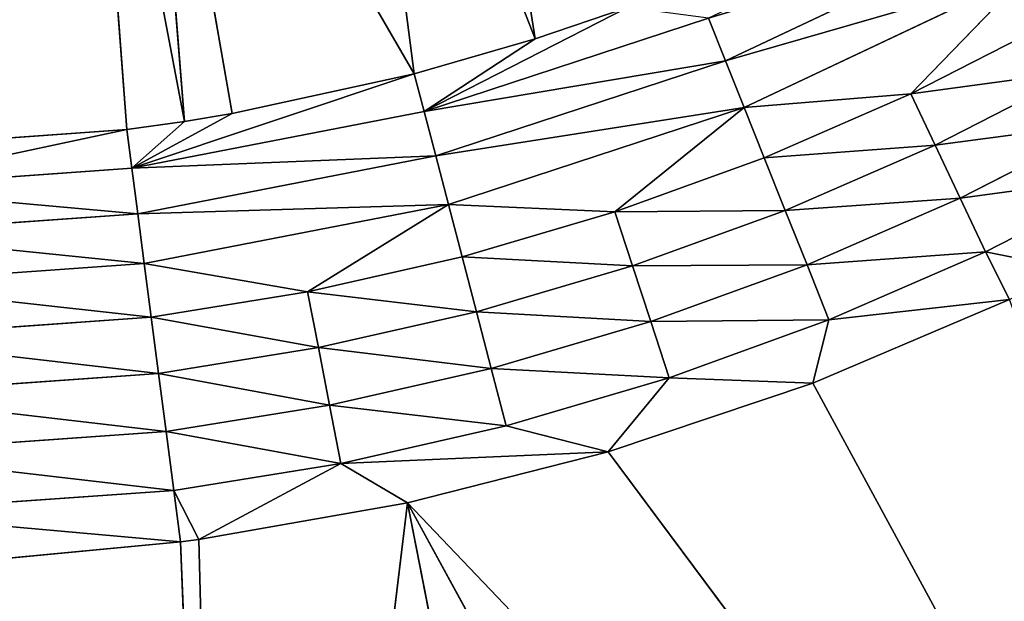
# Model space of a CAD drawing. Extents: x 0 to 500, y 0 to 390.
# Tile 594 of 656: x 252 to 260, y 175 to 180. Entities that reach past the tile are written whole.
import ezdxf

# ---------------------------------------------------------------- set-up
doc = ezdxf.new("R2010")
doc.units = 0
doc.header["$LTSCALE"] = 25.4
doc.layers.get('0').update_dxf_attribs({"linetype": 'CONTINUOUS'})

# ---------------------------------------------------------------- blocks, each defined once
blk = doc.blocks.new('ATLANTA505_-_S_STL')
at = {"color": 0}
for p, q in [((253.2131, 25.1842, 214.5152), (253.6947, 25.5151, 226.8413)), ((253.2131, 25.1842, 214.5152), (253.6947, 25.5151, 226.8413)), ((253.6947, 25.5151, 226.8413), (255.225, 25.1803, 214.1695)), ((253.6947, 25.5151, 226.8413), (255.225, 25.1803, 214.1695)), ((257.582, 25.4982, 226.1424), (255.225, 25.1803, 214.1695)), ((257.582, 25.4982, 226.1424), (255.225, 25.1803, 214.1695)), ((261.316, 25.4823, 225.2957), (255.225, 25.1803, 214.1695)), ((261.316, 25.4823, 225.2957), (255.225, 25.1803, 214.1695)), ((264.8803, 25.4673, 224.2869), (257.0032, 25.1754, 213.7176)), ((264.8803, 25.4673, 224.2869), (257.0032, 25.1754, 213.7176)), ((258.8167, 25.1694, 213.1076), (264.8803, 25.4673, 224.2869)), ((258.8167, 25.1694, 213.1076), (264.8803, 25.4673, 224.2869)), ((253.2131, 25.1842, 214.5152), (250.334, 25.1564, 214.2583)), ((253.2131, 25.1842, 214.5152), (250.334, 25.1564, 214.2583)), ((253.1538, 25.1542, 214.0589), (250.334, 25.1564, 214.2583)), ((253.1538, 25.1542, 214.0589), (250.334, 25.1564, 214.2583)), ((253.2131, 25.1842, 214.5152), (251.5376, 25.186, 214.6739)), ((253.2131, 25.1842, 214.5152), (251.5376, 25.186, 214.6739)), ((253.1538, 25.1542, 214.0589), (253.086, 25.067, 213.5379)), ((253.1538, 25.1542, 214.0589), (253.086, 25.067, 213.5379)), ((253.2131, 25.1842, 214.5152), (253.1538, 25.1542, 214.0589)), ((253.2131, 25.1842, 214.5152), (253.1538, 25.1542, 214.0589)), ((253.3747, 25.1839, 214.4938), (253.1538, 25.1542, 214.0589)), ((253.3747, 25.1839, 214.4938), (253.1538, 25.1542, 214.0589)), ((254.635, 25.1514, 213.8188), (253.1538, 25.1542, 214.0589)), ((254.635, 25.1514, 213.8188), (253.1538, 25.1542, 214.0589)), ((253.3747, 25.1839, 214.4938), (253.2131, 25.1842, 214.5152)), ((253.3747, 25.1839, 214.4938), (253.2131, 25.1842, 214.5152)), ((255.225, 25.1803, 214.1695), (253.3747, 25.1839, 214.4938)), ((253.3747, 25.1839, 214.4938), (254.635, 25.1514, 213.8188)), ((253.3747, 25.1839, 214.4938), (254.635, 25.1514, 213.8188)), ((255.225, 25.1803, 214.1695), (253.3747, 25.1839, 214.4938)), ((254.635, 25.1514, 213.8188), (254.5349, 25.0642, 213.3031)), ((254.635, 25.1514, 213.8188), (254.5349, 25.0642, 213.3031)), ((255.225, 25.1803, 214.1695), (254.635, 25.1514, 213.8188)), ((255.225, 25.1803, 214.1695), (254.635, 25.1514, 213.8188)), ((254.635, 25.1514, 213.8188), (257.0032, 25.1754, 213.7176)), ((254.635, 25.1514, 213.8188), (257.0032, 25.1754, 213.7176)), ((256.0982, 25.1477, 213.4869), (254.635, 25.1514, 213.8188)), ((256.0982, 25.1477, 213.4869), (254.635, 25.1514, 213.8188)), ((257.0032, 25.1754, 213.7176), (255.225, 25.1803, 214.1695)), ((257.0032, 25.1754, 213.7176), (255.225, 25.1803, 214.1695)), ((256.0982, 25.1477, 213.4869), (255.9661, 25.0605, 212.9784)), ((256.0982, 25.1477, 213.4869), (255.9661, 25.0605, 212.9784)), ((257.0032, 25.1754, 213.7176), (256.0982, 25.1477, 213.4869)), ((257.0032, 25.1754, 213.7176), (256.0982, 25.1477, 213.4869)), ((257.544, 25.1432, 213.0625), (256.0982, 25.1477, 213.4869)), ((257.544, 25.1432, 213.0625), (256.0982, 25.1477, 213.4869)), ((258.8167, 25.1694, 213.1076), (257.0032, 25.1754, 213.7176)), ((257.0032, 25.1754, 213.7176), (257.544, 25.1432, 213.0625)), ((257.0032, 25.1754, 213.7176), (257.544, 25.1432, 213.0625)), ((258.8167, 25.1694, 213.1076), (257.0032, 25.1754, 213.7176)), ((257.544, 25.1432, 213.0625), (257.3804, 25.056, 212.5632)), ((257.544, 25.1432, 213.0625), (257.3804, 25.056, 212.5632)), ((258.8167, 25.1694, 213.1076), (257.544, 25.1432, 213.0625)), ((258.8167, 25.1694, 213.1076), (257.544, 25.1432, 213.0625)), ((258.9602, 25.1381, 212.5488), (257.544, 25.1432, 213.0625)), ((258.9602, 25.1381, 212.5488), (257.544, 25.1432, 213.0625)), ((258.9602, 25.1381, 212.5488), (258.7658, 25.0509, 212.0607)), ((258.9602, 25.1381, 212.5488), (258.7658, 25.0509, 212.0607)), ((260.5592, 25.1629, 212.3673), (258.8167, 25.1694, 213.1076)), ((258.8167, 25.1694, 213.1076), (258.9602, 25.1381, 212.5488)), ((258.8167, 25.1694, 213.1076), (258.9602, 25.1381, 212.5488)), ((260.5592, 25.1629, 212.3673), (258.8167, 25.1694, 213.1076)), ((260.5592, 25.1629, 212.3673), (258.9602, 25.1381, 212.5488)), ((260.5592, 25.1629, 212.3673), (258.9602, 25.1381, 212.5488)), ((260.3478, 25.1327, 211.9451), (258.9602, 25.1381, 212.5488)), ((260.3478, 25.1327, 211.9451), (258.9602, 25.1381, 212.5488)), ((260.5592, 25.1629, 212.3673), (260.3478, 25.1327, 211.9451)), ((260.5592, 25.1629, 212.3673), (260.3478, 25.1327, 211.9451)), ((261.1116, 25.1607, 212.0983), (260.3478, 25.1327, 211.9451)), ((261.1116, 25.1607, 212.0983), (260.3478, 25.1327, 211.9451)), ((250.3279, 25.0692, 213.7329), (253.086, 25.067, 213.5379)), ((250.3279, 25.0692, 213.7329), (253.086, 25.067, 213.5379)), ((253.086, 25.067, 213.5379), (253.0189, 24.9224, 213.0233)), ((253.086, 25.067, 213.5379), (253.0189, 24.9224, 213.0233)), ((253.086, 25.067, 213.5379), (254.5349, 25.0642, 213.3031)), ((253.086, 25.067, 213.5379), (254.5349, 25.0642, 213.3031)), ((254.5349, 25.0642, 213.3031), (254.4358, 24.9196, 212.7936)), ((254.5349, 25.0642, 213.3031), (254.4358, 24.9196, 212.7936)), ((254.5349, 25.0642, 213.3031), (255.9661, 25.0605, 212.9784)), ((254.5349, 25.0642, 213.3031), (255.9661, 25.0605, 212.9784)), ((255.9661, 25.0605, 212.9784), (255.8355, 24.9159, 212.476)), ((255.9661, 25.0605, 212.9784), (255.8355, 24.9159, 212.476)), ((255.9661, 25.0605, 212.9784), (257.3804, 25.056, 212.5632)), ((255.9661, 25.0605, 212.9784), (257.3804, 25.056, 212.5632)), ((257.3804, 25.056, 212.5632), (257.2187, 24.9114, 212.07)), ((257.3804, 25.056, 212.5632), (257.2187, 24.9114, 212.07)), ((257.3804, 25.056, 212.5632), (258.7658, 25.0509, 212.0607)), ((257.3804, 25.056, 212.5632), (258.7658, 25.0509, 212.0607)), ((258.7658, 25.0509, 212.0607), (258.5736, 24.9064, 211.5786)), ((258.7658, 25.0509, 212.0607), (258.5736, 24.9064, 211.5786)), ((258.7658, 25.0509, 212.0607), (260.1234, 25.0455, 211.47)), ((258.7658, 25.0509, 212.0607), (260.1234, 25.0455, 211.47)), ((260.3478, 25.1327, 211.9451), (260.1234, 25.0455, 211.47)), ((260.3478, 25.1327, 211.9451), (260.1234, 25.0455, 211.47)), ((261.6947, 25.1273, 211.256), (260.3478, 25.1327, 211.9451)), ((261.6947, 25.1273, 211.256), (260.3478, 25.1327, 211.9451)), ((260.1234, 25.0455, 211.47), (259.9013, 24.901, 211.0009)), ((260.1234, 25.0455, 211.47), (259.9013, 24.901, 211.0009)), ((260.1234, 25.0455, 211.47), (261.441, 25.0401, 210.7959)), ((260.1234, 25.0455, 211.47), (261.441, 25.0401, 210.7959)), ((253.0189, 24.9224, 213.0233), (250.3218, 24.9247, 213.2139)), ((253.0189, 24.9224, 213.0233), (250.3218, 24.9247, 213.2139)), ((253.0189, 24.9224, 213.0233), (252.9538, 24.7215, 212.5241)), ((253.0189, 24.9224, 213.0233), (252.9538, 24.7215, 212.5241)), ((254.4358, 24.9196, 212.7936), (253.0189, 24.9224, 213.0233)), ((254.4358, 24.9196, 212.7936), (253.0189, 24.9224, 213.0233)), ((254.4358, 24.9196, 212.7936), (254.3396, 24.7187, 212.2995)), ((254.4358, 24.9196, 212.7936), (254.3396, 24.7187, 212.2995)), ((255.8355, 24.9159, 212.476), (254.4358, 24.9196, 212.7936)), ((255.8355, 24.9159, 212.476), (254.4358, 24.9196, 212.7936)), ((255.8355, 24.9159, 212.476), (255.7086, 24.715, 211.9889)), ((255.8355, 24.9159, 212.476), (255.7086, 24.715, 211.9889)), ((257.2187, 24.9114, 212.07), (255.8355, 24.9159, 212.476)), ((257.2187, 24.9114, 212.07), (255.8355, 24.9159, 212.476)), ((257.2187, 24.9114, 212.07), (257.0616, 24.7105, 211.5918)), ((257.2187, 24.9114, 212.07), (257.0616, 24.7105, 211.5918)), ((258.5736, 24.9064, 211.5786), (257.2187, 24.9114, 212.07)), ((258.5736, 24.9064, 211.5786), (257.2187, 24.9114, 212.07)), ((258.5736, 24.9064, 211.5786), (258.387, 24.7054, 211.1111)), ((258.5736, 24.9064, 211.5786), (258.387, 24.7054, 211.1111)), ((259.9013, 24.901, 211.0009), (258.5736, 24.9064, 211.5786)), ((259.9013, 24.901, 211.0009), (258.5736, 24.9064, 211.5786)), ((259.9013, 24.901, 211.0009), (259.6859, 24.7, 210.5459)), ((259.9013, 24.901, 211.0009), (259.6859, 24.7, 210.5459)), ((261.1902, 24.8955, 210.3415), (259.9013, 24.901, 211.0009)), ((261.1902, 24.8955, 210.3415), (259.9013, 24.901, 211.0009)), ((250.3159, 24.7237, 212.7106), (252.9538, 24.7215, 212.5241)), ((250.3159, 24.7237, 212.7106), (252.9538, 24.7215, 212.5241)), ((252.9538, 24.7215, 212.5241), (252.8917, 24.4672, 212.0495)), ((252.9538, 24.7215, 212.5241), (252.8917, 24.4672, 212.0495)), ((254.3396, 24.7187, 212.2995), (252.8917, 24.4672, 212.0495)), ((254.3396, 24.7187, 212.2995), (252.8917, 24.4672, 212.0495)), ((252.9538, 24.7215, 212.5241), (254.3396, 24.7187, 212.2995)), ((252.9538, 24.7215, 212.5241), (254.3396, 24.7187, 212.2995)), ((254.3396, 24.7187, 212.2995), (255.5878, 24.4607, 211.5257)), ((254.3396, 24.7187, 212.2995), (255.7086, 24.715, 211.9889)), ((254.3396, 24.7187, 212.2995), (255.5878, 24.4607, 211.5257)), ((254.3396, 24.7187, 212.2995), (255.7086, 24.715, 211.9889)), ((255.7086, 24.715, 211.9889), (255.5878, 24.4607, 211.5257)), ((255.7086, 24.715, 211.9889), (255.5878, 24.4607, 211.5257)), ((257.0616, 24.7105, 211.5918), (255.5878, 24.4607, 211.5257)), ((257.0616, 24.7105, 211.5918), (255.5878, 24.4607, 211.5257)), ((255.7086, 24.715, 211.9889), (257.0616, 24.7105, 211.5918)), ((255.7086, 24.715, 211.9889), (257.0616, 24.7105, 211.5918)), ((257.0616, 24.7105, 211.5918), (258.2094, 24.4512, 210.6666)), ((257.0616, 24.7105, 211.5918), (258.387, 24.7054, 211.1111)), ((257.0616, 24.7105, 211.5918), (258.2094, 24.4512, 210.6666)), ((257.0616, 24.7105, 211.5918), (258.387, 24.7054, 211.1111)), ((258.387, 24.7054, 211.1111), (258.2094, 24.4512, 210.6666)), ((258.387, 24.7054, 211.1111), (258.2094, 24.4512, 210.6666)), ((259.6859, 24.7, 210.5459), (258.2094, 24.4512, 210.6666)), ((259.6859, 24.7, 210.5459), (258.2094, 24.4512, 210.6666)), ((258.387, 24.7054, 211.1111), (259.6859, 24.7, 210.5459)), ((258.387, 24.7054, 211.1111), (259.6859, 24.7, 210.5459)), ((259.6859, 24.7, 210.5459), (260.7151, 24.4403, 209.482)), ((259.6859, 24.7, 210.5459), (260.9468, 24.6946, 209.9009)), ((259.6859, 24.7, 210.5459), (260.7151, 24.4403, 209.482)), ((259.6859, 24.7, 210.5459), (260.9468, 24.6946, 209.9009)), ((252.8917, 24.4672, 212.0495), (250.3104, 24.4695, 212.232)), ((252.8917, 24.4672, 212.0495), (250.3104, 24.4695, 212.232)), ((252.8917, 24.4672, 212.0495), (252.8338, 24.1646, 211.6074)), ((252.8917, 24.4672, 212.0495), (252.8338, 24.1646, 211.6074)), ((255.5878, 24.4607, 211.5257), (252.8917, 24.4672, 212.0495)), ((255.5878, 24.4607, 211.5257), (252.8917, 24.4672, 212.0495)), ((255.5878, 24.4607, 211.5257), (255.4751, 24.1581, 211.0944)), ((255.5878, 24.4607, 211.5257), (255.4751, 24.1581, 211.0944)), ((258.2094, 24.4512, 210.6666), (255.5878, 24.4607, 211.5257)), ((258.2094, 24.4512, 210.6666), (255.5878, 24.4607, 211.5257)), ((258.2094, 24.4512, 210.6666), (258.0437, 24.1486, 210.2527)), ((258.2094, 24.4512, 210.6666), (258.0437, 24.1486, 210.2527)), ((260.7151, 24.4403, 209.482), (258.2094, 24.4512, 210.6666)), ((260.7151, 24.4403, 209.482), (258.2094, 24.4512, 210.6666)), ((250.3052, 24.1668, 211.7862), (252.8338, 24.1646, 211.6074)), ((250.3052, 24.1668, 211.7862), (252.8338, 24.1646, 211.6074)), ((252.8338, 24.1646, 211.6074), (252.781, 23.82, 211.2047)), ((252.8338, 24.1646, 211.6074), (252.781, 23.82, 211.2047)), ((252.8338, 24.1646, 211.6074), (255.4751, 24.1581, 211.0944)), ((252.8338, 24.1646, 211.6074), (255.4751, 24.1581, 211.0944)), ((255.4751, 24.1581, 211.0944), (255.3723, 23.8135, 210.7015)), ((255.4751, 24.1581, 211.0944), (255.3723, 23.8135, 210.7015)), ((255.4751, 24.1581, 211.0944), (258.0437, 24.1486, 210.2527)), ((255.4751, 24.1581, 211.0944), (258.0437, 24.1486, 210.2527)), ((258.0437, 24.1486, 210.2527), (257.8925, 23.804, 209.8757)), ((258.0437, 24.1486, 210.2527), (257.8925, 23.804, 209.8757)), ((258.0437, 24.1486, 210.2527), (260.4992, 24.1377, 209.092)), ((258.0437, 24.1486, 210.2527), (260.4992, 24.1377, 209.092)), ((250.3004, 23.8223, 211.3801), (252.781, 23.82, 211.2047)), ((250.3004, 23.8223, 211.3801), (252.781, 23.82, 211.2047)), ((252.736, 23.4597, 210.8625), (252.781, 23.82, 211.2047)), ((252.736, 23.4597, 210.8625), (252.781, 23.82, 211.2047)), ((255.2847, 23.4532, 210.3676), (252.781, 23.82, 211.2047)), ((252.781, 23.82, 211.2047), (255.3723, 23.8135, 210.7015)), ((255.2847, 23.4532, 210.3676), (252.781, 23.82, 211.2047)), ((253.6698, 23.4578, 210.7193), (252.781, 23.82, 211.2047)), ((253.2475, 23.4587, 210.7894), (252.781, 23.82, 211.2047)), ((253.6698, 23.4578, 210.7193), (252.781, 23.82, 211.2047)), ((253.2475, 23.4587, 210.7894), (252.781, 23.82, 211.2047)), ((252.781, 23.82, 211.2047), (255.3723, 23.8135, 210.7015)), ((255.3723, 23.8135, 210.7015), (255.2847, 23.4532, 210.3676)), ((255.3723, 23.8135, 210.7015), (255.2847, 23.4532, 210.3676)), ((257.1762, 23.4462, 209.7792), (255.3723, 23.8135, 210.7015)), ((255.3723, 23.8135, 210.7015), (257.8925, 23.804, 209.8757)), ((257.1762, 23.4462, 209.7792), (255.3723, 23.8135, 210.7015)), ((256.3576, 23.4494, 210.0581), (255.3723, 23.8135, 210.7015)), ((256.3576, 23.4494, 210.0581), (255.3723, 23.8135, 210.7015)), ((255.3723, 23.8135, 210.7015), (257.8925, 23.804, 209.8757)), ((250.2964, 23.462, 211.0349), (252.736, 23.4597, 210.8625)), ((250.2964, 23.462, 211.0349), (252.736, 23.4597, 210.8625)), ((252.736, 23.4597, 210.8625), (252.3986, 18.2045, 206.312)), ((252.736, 23.4597, 210.8625), (252.3986, 18.2045, 206.312)), ((252.3986, 18.2045, 206.312), (253.2475, 23.4587, 210.7894)), ((252.3986, 18.2045, 206.312), (253.2475, 23.4587, 210.7894)), ((252.736, 23.4597, 210.8625), (253.2475, 23.4587, 210.7894)), ((252.736, 23.4597, 210.8625), (253.2475, 23.4587, 210.7894)), ((253.2475, 23.4587, 210.7894), (252.8869, 18.2045, 206.2343)), ((253.2475, 23.4587, 210.7894), (252.8869, 18.2045, 206.2343)), ((253.6698, 23.4578, 210.7193), (252.8869, 18.2045, 206.2343)), ((253.6698, 23.4578, 210.7193), (252.8869, 18.2045, 206.2343)), ((252.8869, 18.2045, 206.2343), (255.2847, 23.4532, 210.3676)), ((252.8869, 18.2045, 206.2343), (255.2847, 23.4532, 210.3676)), ((253.2475, 23.4587, 210.7894), (253.6698, 23.4578, 210.7193)), ((253.2475, 23.4587, 210.7894), (253.6698, 23.4578, 210.7193)), ((253.6698, 23.4578, 210.7193), (255.2847, 23.4532, 210.3676)), ((253.6698, 23.4578, 210.7193), (255.2847, 23.4532, 210.3676)), ((255.2847, 23.4532, 210.3676), (254.6974, 18.2045, 205.812)), ((255.2847, 23.4532, 210.3676), (254.6974, 18.2045, 205.812)), ((256.3576, 23.4494, 210.0581), (254.6974, 18.2045, 205.812)), ((256.3576, 23.4494, 210.0581), (254.6974, 18.2045, 205.812)), ((255.2847, 23.4532, 210.3676), (256.3576, 23.4494, 210.0581)), ((255.2847, 23.4532, 210.3676), (256.3576, 23.4494, 210.0581)), ((256.3576, 23.4494, 210.0581), (255.6374, 18.2045, 205.5051)), ((256.3576, 23.4494, 210.0581), (255.6374, 18.2045, 205.5051)), ((256.3576, 23.4494, 210.0581), (257.1762, 23.4462, 209.7792)), ((256.3576, 23.4494, 210.0581), (257.1762, 23.4462, 209.7792))]:
    blk.add_line(p, q, dxfattribs=at)
mesh = blk.add_polyface(dxfattribs=at)
corners = [(253.6947, 25.5151, 226.8413), (251.5376, 25.186, 214.6739), (250.0522, 25.4764, 225.7914)]
mesh.append_faces([[corners[k] for k in face] for face in [(0, 1, 2)]], dxfattribs={"color": 0})
mesh = blk.add_polyface(dxfattribs=at)
corners = [(253.6947, 25.5151, 226.8413), (253.2131, 25.1842, 214.5152), (251.5376, 25.186, 214.6739)]
mesh.append_faces([[corners[k] for k in face] for face in [(0, 1, 2)]], dxfattribs={"color": 0})
mesh = blk.add_polyface(dxfattribs=at)
corners = [(253.3747, 25.1839, 214.4938), (253.6947, 25.5151, 226.8413), (255.225, 25.1803, 214.1695), (253.2131, 25.1842, 214.5152)]
mesh.append_faces([[corners[k] for k in face] for face in [(0, 1, 2), (1, 0, 3)]], dxfattribs={"vtx0": -1, "color": 0})
mesh = blk.add_polyface(dxfattribs=at)
corners = [(253.6947, 25.5151, 226.8413), (257.582, 25.4982, 226.1424), (255.225, 25.1803, 214.1695)]
mesh.append_faces([[corners[k] for k in face] for face in [(0, 1, 2)]], dxfattribs={"color": 0})
mesh = blk.add_polyface(dxfattribs=at)
corners = [(257.582, 25.4982, 226.1424), (261.316, 25.4823, 225.2957), (255.225, 25.1803, 214.1695)]
mesh.append_faces([[corners[k] for k in face] for face in [(0, 1, 2)]], dxfattribs={"color": 0})
mesh = blk.add_polyface(dxfattribs=at)
corners = [(255.225, 25.1803, 214.1695), (264.8803, 25.4673, 224.2869), (257.0032, 25.1754, 213.7176), (261.316, 25.4823, 225.2957)]
mesh.append_faces([[corners[k] for k in face] for face in [(0, 1, 2), (1, 0, 3)]], dxfattribs={"vtx0": -1, "color": 0})
mesh = blk.add_polyface(dxfattribs=at)
corners = [(264.8803, 25.4673, 224.2869), (258.8167, 25.1694, 213.1076), (257.0032, 25.1754, 213.7176)]
mesh.append_faces([[corners[k] for k in face] for face in [(0, 1, 2)]], dxfattribs={"color": 0})
mesh = blk.add_polyface(dxfattribs=at)
corners = [(264.8803, 25.4673, 224.2869), (260.5592, 25.1629, 212.3673), (258.8167, 25.1694, 213.1076)]
mesh.append_faces([[corners[k] for k in face] for face in [(0, 1, 2)]], dxfattribs={"color": 0})
mesh = blk.add_polyface(dxfattribs=at)
corners = [(250.3279, 25.0692, 213.7329), (253.1538, 25.1542, 214.0589), (253.086, 25.067, 213.5379), (250.334, 25.1564, 214.2583)]
mesh.append_faces([[corners[k] for k in face] for face in [(0, 1, 2), (1, 0, 3)]], dxfattribs={"vtx0": -1, "color": 0})
mesh = blk.add_polyface(dxfattribs=at)
corners = [(251.5376, 25.186, 214.6739), (253.2131, 25.1842, 214.5152), (250.334, 25.1564, 214.2583)]
mesh.append_faces([[corners[k] for k in face] for face in [(0, 1, 2)]], dxfattribs={"color": 0})
mesh = blk.add_polyface(dxfattribs=at)
corners = [(253.2131, 25.1842, 214.5152), (253.1538, 25.1542, 214.0589), (250.334, 25.1564, 214.2583)]
mesh.append_faces([[corners[k] for k in face] for face in [(0, 1, 2)]], dxfattribs={"color": 0})
mesh = blk.add_polyface(dxfattribs=at)
corners = [(253.086, 25.067, 213.5379), (254.635, 25.1514, 213.8188), (254.5349, 25.0642, 213.3031), (253.1538, 25.1542, 214.0589)]
mesh.append_faces([[corners[k] for k in face] for face in [(0, 1, 2), (1, 0, 3)]], dxfattribs={"vtx0": -1, "color": 0})
mesh = blk.add_polyface(dxfattribs=at)
corners = [(253.2131, 25.1842, 214.5152), (253.3747, 25.1839, 214.4938), (253.1538, 25.1542, 214.0589)]
mesh.append_faces([[corners[k] for k in face] for face in [(0, 1, 2)]], dxfattribs={"color": 0})
mesh = blk.add_polyface(dxfattribs=at)
corners = [(253.3747, 25.1839, 214.4938), (254.635, 25.1514, 213.8188), (253.1538, 25.1542, 214.0589)]
mesh.append_faces([[corners[k] for k in face] for face in [(0, 1, 2)]], dxfattribs={"color": 0})
mesh = blk.add_polyface(dxfattribs=at)
corners = [(253.3747, 25.1839, 214.4938), (255.225, 25.1803, 214.1695), (254.635, 25.1514, 213.8188)]
mesh.append_faces([[corners[k] for k in face] for face in [(0, 1, 2)]], dxfattribs={"color": 0})
mesh = blk.add_polyface(dxfattribs=at)
corners = [(254.5349, 25.0642, 213.3031), (256.0982, 25.1477, 213.4869), (255.9661, 25.0605, 212.9784), (254.635, 25.1514, 213.8188)]
mesh.append_faces([[corners[k] for k in face] for face in [(0, 1, 2), (1, 0, 3)]], dxfattribs={"vtx0": -1, "color": 0})
mesh = blk.add_polyface(dxfattribs=at)
corners = [(255.225, 25.1803, 214.1695), (257.0032, 25.1754, 213.7176), (254.635, 25.1514, 213.8188)]
mesh.append_faces([[corners[k] for k in face] for face in [(0, 1, 2)]], dxfattribs={"color": 0})
mesh = blk.add_polyface(dxfattribs=at)
corners = [(254.635, 25.1514, 213.8188), (257.0032, 25.1754, 213.7176), (256.0982, 25.1477, 213.4869)]
mesh.append_faces([[corners[k] for k in face] for face in [(0, 1, 2)]], dxfattribs={"color": 0})
mesh = blk.add_polyface(dxfattribs=at)
corners = [(255.9661, 25.0605, 212.9784), (257.544, 25.1432, 213.0625), (257.3804, 25.056, 212.5632), (256.0982, 25.1477, 213.4869)]
mesh.append_faces([[corners[k] for k in face] for face in [(0, 1, 2), (1, 0, 3)]], dxfattribs={"vtx0": -1, "color": 0})
mesh = blk.add_polyface(dxfattribs=at)
corners = [(257.0032, 25.1754, 213.7176), (257.544, 25.1432, 213.0625), (256.0982, 25.1477, 213.4869)]
mesh.append_faces([[corners[k] for k in face] for face in [(0, 1, 2)]], dxfattribs={"color": 0})
mesh = blk.add_polyface(dxfattribs=at)
corners = [(257.0032, 25.1754, 213.7176), (258.8167, 25.1694, 213.1076), (257.544, 25.1432, 213.0625)]
mesh.append_faces([[corners[k] for k in face] for face in [(0, 1, 2)]], dxfattribs={"color": 0})
mesh = blk.add_polyface(dxfattribs=at)
corners = [(257.3804, 25.056, 212.5632), (258.9602, 25.1381, 212.5488), (258.7658, 25.0509, 212.0607), (257.544, 25.1432, 213.0625)]
mesh.append_faces([[corners[k] for k in face] for face in [(0, 1, 2), (1, 0, 3)]], dxfattribs={"vtx0": -1, "color": 0})
mesh = blk.add_polyface(dxfattribs=at)
corners = [(258.8167, 25.1694, 213.1076), (258.9602, 25.1381, 212.5488), (257.544, 25.1432, 213.0625)]
mesh.append_faces([[corners[k] for k in face] for face in [(0, 1, 2)]], dxfattribs={"color": 0})
mesh = blk.add_polyface(dxfattribs=at)
corners = [(258.7658, 25.0509, 212.0607), (260.3478, 25.1327, 211.9451), (260.1234, 25.0455, 211.47), (258.9602, 25.1381, 212.5488)]
mesh.append_faces([[corners[k] for k in face] for face in [(0, 1, 2), (1, 0, 3)]], dxfattribs={"vtx0": -1, "color": 0})
mesh = blk.add_polyface(dxfattribs=at)
corners = [(258.8167, 25.1694, 213.1076), (260.5592, 25.1629, 212.3673), (258.9602, 25.1381, 212.5488)]
mesh.append_faces([[corners[k] for k in face] for face in [(0, 1, 2)]], dxfattribs={"color": 0})
mesh = blk.add_polyface(dxfattribs=at)
corners = [(258.9602, 25.1381, 212.5488), (260.5592, 25.1629, 212.3673), (260.3478, 25.1327, 211.9451)]
mesh.append_faces([[corners[k] for k in face] for face in [(0, 1, 2)]], dxfattribs={"color": 0})
mesh = blk.add_polyface(dxfattribs=at)
corners = [(260.5592, 25.1629, 212.3673), (261.1116, 25.1607, 212.0983), (260.3478, 25.1327, 211.9451)]
mesh.append_faces([[corners[k] for k in face] for face in [(0, 1, 2)]], dxfattribs={"color": 0})
mesh = blk.add_polyface(dxfattribs=at)
corners = [(261.1116, 25.1607, 212.0983), (261.6947, 25.1273, 211.256), (260.3478, 25.1327, 211.9451)]
mesh.append_faces([[corners[k] for k in face] for face in [(0, 1, 2)]], dxfattribs={"color": 0})
mesh = blk.add_polyface(dxfattribs=at)
corners = [(250.3218, 24.9247, 213.2139), (253.086, 25.067, 213.5379), (253.0189, 24.9224, 213.0233), (250.3279, 25.0692, 213.7329)]
mesh.append_faces([[corners[k] for k in face] for face in [(0, 1, 2), (1, 0, 3)]], dxfattribs={"vtx0": -1, "color": 0})
mesh = blk.add_polyface(dxfattribs=at)
corners = [(253.0189, 24.9224, 213.0233), (254.5349, 25.0642, 213.3031), (254.4358, 24.9196, 212.7936), (253.086, 25.067, 213.5379)]
mesh.append_faces([[corners[k] for k in face] for face in [(0, 1, 2), (1, 0, 3)]], dxfattribs={"vtx0": -1, "color": 0})
mesh = blk.add_polyface(dxfattribs=at)
corners = [(254.4358, 24.9196, 212.7936), (255.9661, 25.0605, 212.9784), (255.8355, 24.9159, 212.476), (254.5349, 25.0642, 213.3031)]
mesh.append_faces([[corners[k] for k in face] for face in [(0, 1, 2), (1, 0, 3)]], dxfattribs={"vtx0": -1, "color": 0})
mesh = blk.add_polyface(dxfattribs=at)
corners = [(255.8355, 24.9159, 212.476), (257.3804, 25.056, 212.5632), (257.2187, 24.9114, 212.07), (255.9661, 25.0605, 212.9784)]
mesh.append_faces([[corners[k] for k in face] for face in [(0, 1, 2), (1, 0, 3)]], dxfattribs={"vtx0": -1, "color": 0})
mesh = blk.add_polyface(dxfattribs=at)
corners = [(257.2187, 24.9114, 212.07), (258.7658, 25.0509, 212.0607), (258.5736, 24.9064, 211.5786), (257.3804, 25.056, 212.5632)]
mesh.append_faces([[corners[k] for k in face] for face in [(0, 1, 2), (1, 0, 3)]], dxfattribs={"vtx0": -1, "color": 0})
mesh = blk.add_polyface(dxfattribs=at)
corners = [(258.5736, 24.9064, 211.5786), (260.1234, 25.0455, 211.47), (259.9013, 24.901, 211.0009), (258.7658, 25.0509, 212.0607)]
mesh.append_faces([[corners[k] for k in face] for face in [(0, 1, 2), (1, 0, 3)]], dxfattribs={"vtx0": -1, "color": 0})
mesh = blk.add_polyface(dxfattribs=at)
corners = [(260.1234, 25.0455, 211.47), (261.6947, 25.1273, 211.256), (261.441, 25.0401, 210.7959), (260.3478, 25.1327, 211.9451)]
mesh.append_faces([[corners[k] for k in face] for face in [(0, 1, 2), (1, 0, 3)]], dxfattribs={"vtx0": -1, "color": 0})
mesh = blk.add_polyface(dxfattribs=at)
corners = [(259.9013, 24.901, 211.0009), (261.441, 25.0401, 210.7959), (261.1902, 24.8955, 210.3415), (260.1234, 25.0455, 211.47)]
mesh.append_faces([[corners[k] for k in face] for face in [(0, 1, 2), (1, 0, 3)]], dxfattribs={"vtx0": -1, "color": 0})
mesh = blk.add_polyface(dxfattribs=at)
corners = [(250.3159, 24.7237, 212.7106), (253.0189, 24.9224, 213.0233), (252.9538, 24.7215, 212.5241), (250.3218, 24.9247, 213.2139)]
mesh.append_faces([[corners[k] for k in face] for face in [(0, 1, 2), (1, 0, 3)]], dxfattribs={"vtx0": -1, "color": 0})
mesh = blk.add_polyface(dxfattribs=at)
corners = [(252.9538, 24.7215, 212.5241), (254.4358, 24.9196, 212.7936), (254.3396, 24.7187, 212.2995), (253.0189, 24.9224, 213.0233)]
mesh.append_faces([[corners[k] for k in face] for face in [(0, 1, 2), (1, 0, 3)]], dxfattribs={"vtx0": -1, "color": 0})
mesh = blk.add_polyface(dxfattribs=at)
corners = [(254.3396, 24.7187, 212.2995), (255.8355, 24.9159, 212.476), (255.7086, 24.715, 211.9889), (254.4358, 24.9196, 212.7936)]
mesh.append_faces([[corners[k] for k in face] for face in [(0, 1, 2), (1, 0, 3)]], dxfattribs={"vtx0": -1, "color": 0})
mesh = blk.add_polyface(dxfattribs=at)
corners = [(255.7086, 24.715, 211.9889), (257.2187, 24.9114, 212.07), (257.0616, 24.7105, 211.5918), (255.8355, 24.9159, 212.476)]
mesh.append_faces([[corners[k] for k in face] for face in [(0, 1, 2), (1, 0, 3)]], dxfattribs={"vtx0": -1, "color": 0})
mesh = blk.add_polyface(dxfattribs=at)
corners = [(257.0616, 24.7105, 211.5918), (258.5736, 24.9064, 211.5786), (258.387, 24.7054, 211.1111), (257.2187, 24.9114, 212.07)]
mesh.append_faces([[corners[k] for k in face] for face in [(0, 1, 2), (1, 0, 3)]], dxfattribs={"vtx0": -1, "color": 0})
mesh = blk.add_polyface(dxfattribs=at)
corners = [(258.387, 24.7054, 211.1111), (259.9013, 24.901, 211.0009), (259.6859, 24.7, 210.5459), (258.5736, 24.9064, 211.5786)]
mesh.append_faces([[corners[k] for k in face] for face in [(0, 1, 2), (1, 0, 3)]], dxfattribs={"vtx0": -1, "color": 0})
mesh = blk.add_polyface(dxfattribs=at)
corners = [(259.6859, 24.7, 210.5459), (261.1902, 24.8955, 210.3415), (260.9468, 24.6946, 209.9009), (259.9013, 24.901, 211.0009)]
mesh.append_faces([[corners[k] for k in face] for face in [(0, 1, 2), (1, 0, 3)]], dxfattribs={"vtx0": -1, "color": 0})
mesh = blk.add_polyface(dxfattribs=at)
corners = [(250.3104, 24.4695, 212.232), (252.9538, 24.7215, 212.5241), (252.8917, 24.4672, 212.0495), (250.3159, 24.7237, 212.7106)]
mesh.append_faces([[corners[k] for k in face] for face in [(0, 1, 2), (1, 0, 3)]], dxfattribs={"vtx0": -1, "color": 0})
mesh = blk.add_polyface(dxfattribs=at)
corners = [(252.9538, 24.7215, 212.5241), (254.3396, 24.7187, 212.2995), (252.8917, 24.4672, 212.0495)]
mesh.append_faces([[corners[k] for k in face] for face in [(0, 1, 2)]], dxfattribs={"color": 0})
mesh = blk.add_polyface(dxfattribs=at)
corners = [(254.3396, 24.7187, 212.2995), (255.5878, 24.4607, 211.5257), (252.8917, 24.4672, 212.0495)]
mesh.append_faces([[corners[k] for k in face] for face in [(0, 1, 2)]], dxfattribs={"color": 0})
mesh = blk.add_polyface(dxfattribs=at)
corners = [(254.3396, 24.7187, 212.2995), (255.7086, 24.715, 211.9889), (255.5878, 24.4607, 211.5257)]
mesh.append_faces([[corners[k] for k in face] for face in [(0, 1, 2)]], dxfattribs={"color": 0})
mesh = blk.add_polyface(dxfattribs=at)
corners = [(255.7086, 24.715, 211.9889), (257.0616, 24.7105, 211.5918), (255.5878, 24.4607, 211.5257)]
mesh.append_faces([[corners[k] for k in face] for face in [(0, 1, 2)]], dxfattribs={"color": 0})
mesh = blk.add_polyface(dxfattribs=at)
corners = [(257.0616, 24.7105, 211.5918), (258.2094, 24.4512, 210.6666), (255.5878, 24.4607, 211.5257)]
mesh.append_faces([[corners[k] for k in face] for face in [(0, 1, 2)]], dxfattribs={"color": 0})
mesh = blk.add_polyface(dxfattribs=at)
corners = [(257.0616, 24.7105, 211.5918), (258.387, 24.7054, 211.1111), (258.2094, 24.4512, 210.6666)]
mesh.append_faces([[corners[k] for k in face] for face in [(0, 1, 2)]], dxfattribs={"color": 0})
mesh = blk.add_polyface(dxfattribs=at)
corners = [(258.387, 24.7054, 211.1111), (259.6859, 24.7, 210.5459), (258.2094, 24.4512, 210.6666)]
mesh.append_faces([[corners[k] for k in face] for face in [(0, 1, 2)]], dxfattribs={"color": 0})
mesh = blk.add_polyface(dxfattribs=at)
corners = [(258.2094, 24.4512, 210.6666), (259.6859, 24.7, 210.5459), (260.7151, 24.4403, 209.482)]
mesh.append_faces([[corners[k] for k in face] for face in [(0, 1, 2)]], dxfattribs={"color": 0})
mesh = blk.add_polyface(dxfattribs=at)
corners = [(259.6859, 24.7, 210.5459), (260.9468, 24.6946, 209.9009), (260.7151, 24.4403, 209.482)]
mesh.append_faces([[corners[k] for k in face] for face in [(0, 1, 2)]], dxfattribs={"color": 0})
mesh = blk.add_polyface(dxfattribs=at)
corners = [(250.3052, 24.1668, 211.7862), (252.8917, 24.4672, 212.0495), (252.8338, 24.1646, 211.6074), (250.3104, 24.4695, 212.232)]
mesh.append_faces([[corners[k] for k in face] for face in [(0, 1, 2), (1, 0, 3)]], dxfattribs={"vtx0": -1, "color": 0})
mesh = blk.add_polyface(dxfattribs=at)
corners = [(252.8338, 24.1646, 211.6074), (255.5878, 24.4607, 211.5257), (255.4751, 24.1581, 211.0944), (252.8917, 24.4672, 212.0495)]
mesh.append_faces([[corners[k] for k in face] for face in [(0, 1, 2), (1, 0, 3)]], dxfattribs={"vtx0": -1, "color": 0})
mesh = blk.add_polyface(dxfattribs=at)
corners = [(255.4751, 24.1581, 211.0944), (258.2094, 24.4512, 210.6666), (258.0437, 24.1486, 210.2527), (255.5878, 24.4607, 211.5257)]
mesh.append_faces([[corners[k] for k in face] for face in [(0, 1, 2), (1, 0, 3)]], dxfattribs={"vtx0": -1, "color": 0})
mesh = blk.add_polyface(dxfattribs=at)
corners = [(258.0437, 24.1486, 210.2527), (260.7151, 24.4403, 209.482), (260.4992, 24.1377, 209.092), (258.2094, 24.4512, 210.6666)]
mesh.append_faces([[corners[k] for k in face] for face in [(0, 1, 2), (1, 0, 3)]], dxfattribs={"vtx0": -1, "color": 0})
mesh = blk.add_polyface(dxfattribs=at)
corners = [(250.3004, 23.8223, 211.3801), (252.8338, 24.1646, 211.6074), (252.781, 23.82, 211.2047), (250.3052, 24.1668, 211.7862)]
mesh.append_faces([[corners[k] for k in face] for face in [(0, 1, 2), (1, 0, 3)]], dxfattribs={"vtx0": -1, "color": 0})
mesh = blk.add_polyface(dxfattribs=at)
corners = [(252.781, 23.82, 211.2047), (255.4751, 24.1581, 211.0944), (255.3723, 23.8135, 210.7015), (252.8338, 24.1646, 211.6074)]
mesh.append_faces([[corners[k] for k in face] for face in [(0, 1, 2), (1, 0, 3)]], dxfattribs={"vtx0": -1, "color": 0})
mesh = blk.add_polyface(dxfattribs=at)
corners = [(255.3723, 23.8135, 210.7015), (258.0437, 24.1486, 210.2527), (257.8925, 23.804, 209.8757), (255.4751, 24.1581, 211.0944)]
mesh.append_faces([[corners[k] for k in face] for face in [(0, 1, 2), (1, 0, 3)]], dxfattribs={"vtx0": -1, "color": 0})
mesh = blk.add_polyface(dxfattribs=at)
corners = [(257.8925, 23.804, 209.8757), (260.4992, 24.1377, 209.092), (260.3022, 23.7931, 208.7368), (258.0437, 24.1486, 210.2527)]
mesh.append_faces([[corners[k] for k in face] for face in [(0, 1, 2), (1, 0, 3)]], dxfattribs={"vtx0": -1, "color": 0})
mesh = blk.add_polyface(dxfattribs=at)
corners = [(250.3004, 23.8223, 211.3801), (252.736, 23.4597, 210.8625), (250.2964, 23.462, 211.0349), (252.781, 23.82, 211.2047)]
mesh.append_faces([[corners[k] for k in face] for face in [(0, 1, 2), (1, 0, 3)]], dxfattribs={"vtx0": -1, "color": 0})
mesh = blk.add_polyface(dxfattribs=at)
corners = [(253.2475, 23.4587, 210.7894), (252.736, 23.4597, 210.8625), (252.781, 23.82, 211.2047)]
mesh.append_faces([[corners[k] for k in face] for face in [(0, 1, 2)]], dxfattribs={"color": 0})
mesh = blk.add_polyface(dxfattribs=at)
corners = [(255.3723, 23.8135, 210.7015), (255.2847, 23.4532, 210.3676), (252.781, 23.82, 211.2047)]
mesh.append_faces([[corners[k] for k in face] for face in [(0, 1, 2)]], dxfattribs={"color": 0})
mesh = blk.add_polyface(dxfattribs=at)
corners = [(255.2847, 23.4532, 210.3676), (253.6698, 23.4578, 210.7193), (252.781, 23.82, 211.2047)]
mesh.append_faces([[corners[k] for k in face] for face in [(0, 1, 2)]], dxfattribs={"color": 0})
mesh = blk.add_polyface(dxfattribs=at)
corners = [(253.6698, 23.4578, 210.7193), (253.2475, 23.4587, 210.7894), (252.781, 23.82, 211.2047)]
mesh.append_faces([[corners[k] for k in face] for face in [(0, 1, 2)]], dxfattribs={"color": 0})
mesh = blk.add_polyface(dxfattribs=at)
corners = [(256.3576, 23.4494, 210.0581), (255.2847, 23.4532, 210.3676), (255.3723, 23.8135, 210.7015)]
mesh.append_faces([[corners[k] for k in face] for face in [(0, 1, 2)]], dxfattribs={"color": 0})
mesh = blk.add_polyface(dxfattribs=at)
corners = [(257.8925, 23.804, 209.8757), (257.1762, 23.4462, 209.7792), (255.3723, 23.8135, 210.7015)]
mesh.append_faces([[corners[k] for k in face] for face in [(0, 1, 2)]], dxfattribs={"color": 0})
mesh = blk.add_polyface(dxfattribs=at)
corners = [(257.1762, 23.4462, 209.7792), (256.3576, 23.4494, 210.0581), (255.3723, 23.8135, 210.7015)]
mesh.append_faces([[corners[k] for k in face] for face in [(0, 1, 2)]], dxfattribs={"color": 0})
mesh = blk.add_polyface(dxfattribs=at)
corners = [(252.3986, 18.2045, 206.312), (250.0521, 18.2045, 206.4799), (250.2964, 23.462, 211.0349)]
mesh.append_faces([[corners[k] for k in face] for face in [(0, 1, 2)]], dxfattribs={"color": 0})
mesh = blk.add_polyface(dxfattribs=at)
corners = [(252.736, 23.4597, 210.8625), (252.3986, 18.2045, 206.312), (250.2964, 23.462, 211.0349)]
mesh.append_faces([[corners[k] for k in face] for face in [(0, 1, 2)]], dxfattribs={"color": 0})
mesh = blk.add_polyface(dxfattribs=at)
corners = [(253.2475, 23.4587, 210.7894), (252.3986, 18.2045, 206.312), (252.736, 23.4597, 210.8625)]
mesh.append_faces([[corners[k] for k in face] for face in [(0, 1, 2)]], dxfattribs={"color": 0})
mesh = blk.add_polyface(dxfattribs=at)
corners = [(253.2475, 23.4587, 210.7894), (252.8869, 18.2045, 206.2343), (252.3986, 18.2045, 206.312)]
mesh.append_faces([[corners[k] for k in face] for face in [(0, 1, 2)]], dxfattribs={"color": 0})
mesh = blk.add_polyface(dxfattribs=at)
corners = [(253.6698, 23.4578, 210.7193), (252.8869, 18.2045, 206.2343), (253.2475, 23.4587, 210.7894)]
mesh.append_faces([[corners[k] for k in face] for face in [(0, 1, 2)]], dxfattribs={"color": 0})
mesh = blk.add_polyface(dxfattribs=at)
corners = [(255.2847, 23.4532, 210.3676), (252.8869, 18.2045, 206.2343), (253.6698, 23.4578, 210.7193)]
mesh.append_faces([[corners[k] for k in face] for face in [(0, 1, 2)]], dxfattribs={"color": 0})
mesh = blk.add_polyface(dxfattribs=at)
corners = [(255.2847, 23.4532, 210.3676), (254.6974, 18.2045, 205.812), (252.8869, 18.2045, 206.2343)]
mesh.append_faces([[corners[k] for k in face] for face in [(0, 1, 2)]], dxfattribs={"color": 0})
mesh = blk.add_polyface(dxfattribs=at)
corners = [(256.3576, 23.4494, 210.0581), (254.6974, 18.2045, 205.812), (255.2847, 23.4532, 210.3676)]
mesh.append_faces([[corners[k] for k in face] for face in [(0, 1, 2)]], dxfattribs={"color": 0})
mesh = blk.add_polyface(dxfattribs=at)
corners = [(256.3576, 23.4494, 210.0581), (255.6374, 18.2045, 205.5051), (254.6974, 18.2045, 205.812)]
mesh.append_faces([[corners[k] for k in face] for face in [(0, 1, 2)]], dxfattribs={"color": 0})
mesh = blk.add_polyface(dxfattribs=at)
corners = [(257.1762, 23.4462, 209.7792), (255.6374, 18.2045, 205.5051), (256.3576, 23.4494, 210.0581)]
mesh.append_faces([[corners[k] for k in face] for face in [(0, 1, 2)]], dxfattribs={"color": 0})

msp = doc.modelspace()

# ---------------------------------------------------------------- block references
at = {"color": 254, "extrusion": (0, -1, 1.11022e-16)}
msp.add_blockref('ATLANTA505_-_S_STL', (-0.1495, -0.01, -389.8516), dxfattribs=at)

doc.saveas('drawing.dxf')
